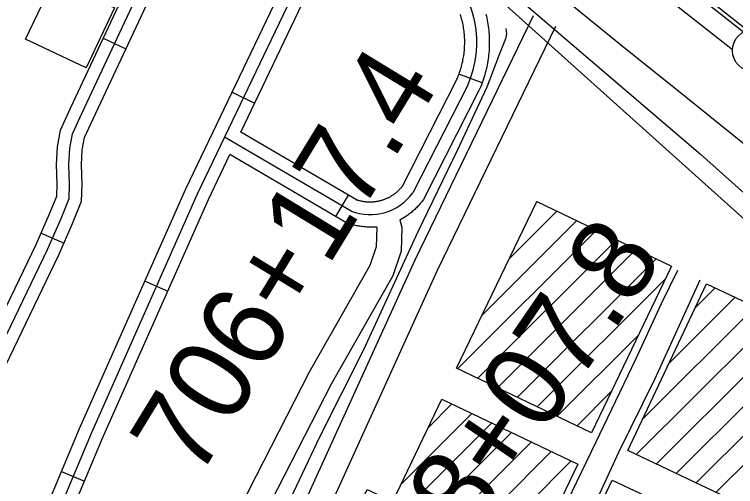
# Model space of a CAD drawing. Extents: x 3651524 to 3689615, y 505651 to 531377.
# Drawn here: x 3658830 to 3659698, y 514631 to 515199 of the extents above; entities that cross this region are included whole.
import ezdxf

# ---------------------------------------------------------------- set-up
doc = ezdxf.new("R2010")
doc.units = 0
for name, color, linetype in [('V-BLDG-OTLN', 7, 'Continuous'), ('V-FLOD-BASE', 7, 'Continuous'), ('V-LEVE-TOET', 7, 'Continuous'), ('V-RAIL-TRAK', 7, 'Continuous'), ('V-ROAD-CNTR', 7, 'Continuous'), ('V-SITE-OTLN', 7, 'Continuous'), ('V-SURV-IDEN', 7, 'Continuous'), ('V-SURV-LINE', 7, 'Continuous'), ('V-TOPO-SHOR', 7, 'Continuous')]:
    doc.layers.add(name, color=color, linetype=linetype)

msp = doc.modelspace()

# ---------------------------------------------------------------- linework, layer by layer
at = {"layer": 'V-BLDG-OTLN'}
for p, q in [((3659458.466, 514973.109), (3659459.29, 514973.933)), ((3659425.8, 514905.087), (3659483.175, 514962.463)), ((3659393.134, 514837.066), (3659507.06, 514950.992)), ((3659364.166, 514772.743), (3659530.945, 514939.522)), ((3659388.051, 514761.272), (3659554.831, 514928.052)), ((3659411.936, 514749.802), (3659578.716, 514916.582)), ((3659435.821, 514738.331), (3659602.601, 514905.112)), ((3659459.705, 514726.861), (3659613.94, 514881.095)), ((3659649.885, 514846.329), (3659673.624, 514870.069)), ((3659618.211, 514779.301), (3659697.634, 514858.723)), ((3659586.538, 514712.272), (3659721.643, 514847.377)), ((3659578.746, 514669.125), (3659745.653, 514836.032)), ((3659602.756, 514657.78), (3659779.974, 514834.998)), ((3659483.59, 514715.39), (3659581.273, 514813.073)), ((3659626.766, 514646.435), (3659793.371, 514813.039)), ((3659650.776, 514635.089), (3659817.381, 514801.694)), ((3659674.786, 514623.744), (3659810.402, 514759.36)), ((3659507.475, 514703.92), (3659548.606, 514745.051)), ((3659328.262, 514701.484), (3659357.006, 514730.227)), ((3659295.73, 514633.596), (3659380.907, 514718.773)), ((3659268.259, 514570.77), (3659404.808, 514707.319)), ((3659235.726, 514502.882), (3659428.71, 514695.865)), ((3659203.193, 514434.993), (3659452.611, 514684.411)), ((3659170.66, 514367.105), (3659476.512, 514672.957)), ((3659167.599, 514328.688), (3659500.414, 514661.503))]:
    msp.add_line(p, q, dxfattribs=at)
for points in [[(3658878.154, 515241.715), (3658951.028, 515207.237), (3658916.826, 515134.946), (3658843.953, 515169.426)], [(3659362.604, 514773.493), (3659458.942, 514974.1), (3659621.187, 514896.186), (3659524.847, 514695.577)], [(3659344.832, 514736.061), (3659508.266, 514657.74), (3659316.412, 514257.376), (3659155.117, 514334.67), (3659272.116, 514578.818), (3659239.456, 514594.469), (3659255.115, 514627.147), (3659285.632, 514612.524)]]:
    msp.add_lwpolyline(points, close=True, dxfattribs=at)
for points in [[(3659688.722, 514617.159), (3659568.449, 514673.991), (3659663.388, 514874.906), (3659749.015, 514834.443)], [(3659536.093, 514609.421), (3659549.828, 514638.493), (3659671.609, 514580.946)]]:
    msp.add_lwpolyline(points, dxfattribs=at)
at = {"layer": 'V-FLOD-BASE'}
msp.add_lwpolyline([(3660202.246, 514849.934), (3660130.479, 514878.072), (3660094.062, 514893.917), (3660067.606, 514905.013), (3660043.288, 514916.988), (3660029.21, 514925.614), (3660018.341, 514931.563), (3660008.183, 514937.73), (3659990.632, 514948.099), (3659957.923, 514970.414), (3659927.848, 514994.533), (3659869.11, 515042.731), (3659803.277, 515097.472), (3659726.718, 515163.094), (3659657.594, 515217.696), (3659582.986, 515277.622), (3659509.108, 515338.468), (3659450.9, 515388.763), (3659382.505, 515444.284), (3659323.604, 515495.071), (3659272.046, 515539.772)], dxfattribs=at)
at = {"layer": 'V-LEVE-TOET'}
msp.add_lwpolyline([(3660199.319, 514735.035), (3660098.623, 514769.878), (3660086.996, 514773.97), (3660064.474, 514783.073), (3660040.857, 514794.794), (3659998.685, 514814.799), (3659960.952, 514833.968), (3659935.336, 514849.74), (3659920.406, 514861.442), (3659895.816, 514880.237), (3659831.748, 514930.935), (3659758.321, 514999.285), (3659706.789, 515044.924), (3659640.213, 515098.279), (3659559.63, 515162.84), (3659475.879, 515231.487), (3659398.801, 515303.464), (3659303.683, 515377.135), (3659277.6, 515401.137)], dxfattribs=at)
at = {"layer": 'V-RAIL-TRAK'}
for points in [[(3659474.552, 514568.048), (3659530.024, 514683.704), (3659578.195, 514784.312), (3659609.12, 514851.333), (3659628.844, 514891.462)], [(3659317.78, 514090.073), (3659317.602, 514097.634), (3659317.632, 514105.2), (3659317.876, 514112.759), (3659318.329, 514120.31), (3659318.99, 514127.844), (3659319.865, 514135.358), (3659320.944, 514142.844), (3659322.234, 514150.297), (3659323.731, 514157.71), (3659325.433, 514165.081), (3659328.079, 514175.264), (3659330.971, 514185.381), (3659334.106, 514195.422), (3659337.486, 514205.388), (3659341.107, 514215.265), (3659344.965, 514225.055), (3659359.93, 514258.959), (3659402.051, 514343.718), (3659461.955, 514471.964), (3659515.973, 514581.304), (3659557.76, 514672.176), (3659601.52, 514760.957), (3659655.556, 514879.706)]]:
    msp.add_lwpolyline(points, dxfattribs=at)
at = {"layer": 'V-ROAD-CNTR'}
for p, q in [((3658937.452, 515170.655), (3658964.629, 515157.95)), ((3659393.212, 515116.858), (3659365.179, 515127.542)), ((3659092.45, 515105.625), (3659119.518, 515092.69)), ((3659217.215, 514955.817), (3659232.389, 514981.696)), ((3658862.637, 514935.924), (3658890.157, 514923.981)), ((3658987.628, 514878.217), (3659015.055, 514866.061)), ((3658887.252, 514648.932), (3658914.919, 514637.334))]:
    msp.add_line(p, q, dxfattribs=at)
for points in [[(3658958.234, 515627.965), (3659086.369, 515519.746), (3659327.839, 515312.195), (3659656.03, 515031.04), (3659765.593, 514933.204)], [(3658624.913, 514440.617), (3658856.791, 514922.454), (3658872.825, 514959.399), (3658881.493, 514980.649), (3658881.927, 514994.757), (3658880.963, 515018.471), (3658882.318, 515039.902), (3658885.799, 515060.121), (3658898.032, 515086.328), (3659062.318, 515437.766), (3659096.019, 515511.452)], [(3658638.429, 514434.112), (3658870.434, 514916.213), (3658886.651, 514953.58), (3658896.403, 514977.486), (3658896.936, 514994.831), (3658895.982, 515018.302), (3658897.237, 515038.151), (3658900.241, 515055.596), (3658911.623, 515079.981), (3659075.933, 515431.47), (3659107.859, 515501.275)], [(3658651.945, 514427.607), (3658884.077, 514909.972), (3658900.477, 514947.761), (3658911.313, 514974.323), (3658911.945, 514994.905), (3658911.001, 515018.133), (3658912.156, 515036.4), (3658914.683, 515051.071), (3658925.214, 515073.634), (3659089.548, 515425.174), (3659119.699, 515491.098)], [(3658867.921, 514602.82), (3658908.965, 514700.728), (3659036.813, 514989.195), (3659230.953, 515395.471)], [(3659242.737, 515385.343), (3659050.44, 514982.921), (3658922.74, 514694.789), (3658881.755, 514597.021)], [(3659102.793, 515057.69), (3659233.04, 515330.262)], [(3659366.563, 515199.927), (3659367.154, 515198.061), (3659367.696, 515196.2), (3659368.223, 515194.304), (3659368.69, 515192.477), (3659369.139, 515190.563), (3659369.568, 515188.622), (3659369.948, 515186.763), (3659370.286, 515184.865), (3659370.615, 515182.89), (3659370.898, 515180.993), (3659371.14, 515179.093), (3659371.353, 515177.157), (3659371.539, 515175.174), (3659371.694, 515173.261), (3659371.8, 515171.35), (3659371.882, 515169.397), (3659371.926, 515167.437), (3659371.943, 515165.499), (3659371.916, 515163.567), (3659371.863, 515161.596), (3659371.777, 515159.685), (3659371.651, 515157.75), (3659371.491, 515155.789), (3659371.306, 515153.859), (3659371.079, 515151.944), (3659370.824, 515150.02), (3659370.526, 515148.104), (3659370.196, 515146.142), (3659369.845, 515144.246), (3659369.463, 515142.384), (3659369.029, 515140.486), (3659368.567, 515138.57), (3659368.074, 515136.679), (3659367.553, 515134.805), (3659367.013, 515132.988), (3659366.413, 515131.132), (3659365.782, 515129.249), (3659365.147, 515127.459), (3659364.45, 515125.631), (3659363.723, 515123.783), (3659362.996, 515122.03), (3659362.341, 515120.544), (3659297.005, 514992.288), (3659297.416, 514992.847), (3659296.882, 514992.148), (3659296.364, 514991.489), (3659295.827, 514990.836), (3659295.26, 514990.166), (3659294.704, 514989.532), (3659294.144, 514988.917), (3659293.54, 514988.278), (3659292.958, 514987.677), (3659292.351, 514987.081), (3659291.725, 514986.48), (3659291.092, 514985.897), (3659290.473, 514985.341), (3659289.847, 514984.807), (3659289.156, 514984.234), (3659288.485, 514983.694), (3659287.834, 514983.189), (3659287.164, 514982.691), (3659286.43, 514982.164), (3659285.75, 514981.689), (3659285.074, 514981.242), (3659284.317, 514980.757), (3659283.578, 514980.298), (3659282.885, 514979.886), (3659282.123, 514979.454), (3659281.387, 514979.047), (3659280.619, 514978.648), (3659279.847, 514978.255), (3659279.111, 514977.903), (3659278.322, 514977.54), (3659277.531, 514977.192), (3659276.778, 514976.876), (3659275.966, 514976.557), (3659275.156, 514976.246), (3659274.365, 514975.966), (3659273.538, 514975.683), (3659272.769, 514975.438), (3659271.937, 514975.19), (3659271.076, 514974.947), (3659270.291, 514974.738), (3659269.476, 514974.542), (3659268.597, 514974.343), (3659267.79, 514974.174), (3659266.979, 514974.022), (3659266.127, 514973.878), (3659265.233, 514973.741)], [(3659397.83, 515199.613), (3659398.389, 515197.227), (3659398.912, 515194.866), (3659399.416, 515192.397), (3659399.85, 515189.961), (3659400.249, 515187.568), (3659400.616, 515185.103), (3659400.932, 515182.629), (3659401.199, 515180.197), (3659401.425, 515177.786), (3659401.626, 515175.303), (3659401.764, 515172.814), (3659401.868, 515170.363), (3659401.922, 515167.905), (3659401.945, 515165.423), (3659401.91, 515162.953), (3659401.845, 515160.52), (3659401.733, 515158.033), (3659401.571, 515155.558), (3659401.375, 515153.137), (3659401.136, 515150.661), (3659400.847, 515148.212), (3659400.52, 515145.744), (3659400.142, 515143.312), (3659399.74, 515140.922), (3659399.291, 515138.498), (3659398.783, 515136.024), (3659398.235, 515133.628), (3659397.667, 515131.27), (3659397.042, 515128.873), (3659396.385, 515126.513), (3659395.669, 515124.102), (3659394.909, 515121.75), (3659394.144, 515119.469), (3659393.305, 515117.101), (3659392.424, 515114.791), (3659391.539, 515112.545), (3659390.582, 515110.234), (3659389.453, 515107.674), (3659322.623, 514976.486), (3659321.422, 514974.853), (3659320.598, 514973.774), (3659319.744, 514972.687), (3659318.859, 514971.612), (3659317.992, 514970.588), (3659317.076, 514969.542), (3659316.138, 514968.513), (3659315.214, 514967.534), (3659314.246, 514966.537), (3659313.261, 514965.567), (3659312.277, 514964.622), (3659311.272, 514963.697), (3659310.233, 514962.765), (3659309.165, 514961.853), (3659308.14, 514961.002), (3659307.081, 514960.15), (3659305.97, 514959.289), (3659304.852, 514958.459), (3659303.768, 514957.682), (3659302.626, 514956.883), (3659301.44, 514956.098), (3659300.323, 514955.383), (3659294.445, 514951.73)], [(3659082.277, 514397.456), (3659312.546, 514903.981), (3659454.924, 515198.288)], [(3659109.587, 514385.04), (3659339.708, 514891.239), (3659481.93, 515185.224)], [(3659375.897, 515114.109), (3659309.814, 514984.387)], [(3659235.641, 514962.4), (3659083.317, 515051.722)], [(3659265.233, 514973.741), (3659264.417, 514973.626), (3659263.599, 514973.533), (3659262.736, 514973.446), (3659261.875, 514973.376), (3659261.035, 514973.32), (3659260.191, 514973.283), (3659259.308, 514973.255), (3659258.479, 514973.244), (3659257.639, 514973.249), (3659256.763, 514973.269), (3659255.91, 514973.302), (3659255.075, 514973.35), (3659254.236, 514973.413), (3659253.38, 514973.495), (3659252.489, 514973.591), (3659251.66, 514973.695), (3659250.861, 514973.811), (3659250.015, 514973.953), (3659249.149, 514974.109), (3659248.301, 514974.278), (3659247.465, 514974.459), (3659246.686, 514974.642), (3659245.849, 514974.859), (3659244.985, 514975.093), (3659244.214, 514975.318), (3659243.386, 514975.579), (3659242.529, 514975.859), (3659241.771, 514976.123), (3659242.107, 514975.997), (3659102.793, 515057.69)], [(3658895.589, 514591.222), (3658936.515, 514688.85), (3659064.067, 514976.647), (3659089.812, 515030.525)], [(3659266.481, 514943.191), (3659257.193, 514943.251), (3659255.849, 514943.283), (3659254.468, 514943.334), (3659253.085, 514943.416), (3659251.692, 514943.519), (3659250.336, 514943.649), (3659249.009, 514943.793), (3659247.636, 514943.965), (3659246.221, 514944.171), (3659244.873, 514944.397), (3659243.553, 514944.635), (3659242.205, 514944.904), (3659240.871, 514945.191), (3659239.48, 514945.518), (3659238.155, 514945.863), (3659236.877, 514946.209), (3659235.508, 514946.606), (3659234.202, 514947.019), (3659232.945, 514947.431), (3659231.605, 514947.895), (3659229.176, 514948.803), (3659089.812, 515030.525)], [(3659294.445, 514951.73), (3659296.49, 514943.144), (3659295.737, 514914.126), (3659285.698, 514884.696), (3659211.649, 514754.135), (3659138.849, 514612.138), (3659039.801, 514411.88)], [(3659266.481, 514943.191), (3659265.865, 514919.48), (3659258.214, 514897.046), (3659185.241, 514768.385), (3659112.055, 514625.632), (3659012.911, 514425.18)]]:
    msp.add_lwpolyline(points, dxfattribs=at)
for centre, radius, start, end in [((3659260.606, 515165.764), 126.334, 335.865478, 27.501708), ((3659258.297, 515022.076), 63.831, 249.210894, 323.811782)]:
    msp.add_arc(centre, radius, start, end, dxfattribs=at)
at = {"layer": 'V-SITE-OTLN'}
msp.add_lwpolyline([(3659916.883, 514741.587), (3659512.039, 513913.12), (3659329.007, 514006.281), (3659304.443, 514014.727), (3658980.548, 514131.512), (3658955.724, 514117.576), (3658945.822, 514112.976), (3658632.392, 514253.882), (3658609.256, 514298.508), (3658552.541, 514346.241), (3658354.413, 514420.329), (3658716.841, 515132.79), (3658910.205, 515571.707), (3658949.531, 515580.343), (3659222.548, 515382.445), (3659265.312, 515351.449), (3659798.564, 514872.069), (3659922.366, 514761.047)], close=True, dxfattribs=at)
at = {"layer": 'V-SURV-LINE'}
for points in [[(3659595.41, 515273.624), (3659713.15, 515180.108)], [(3659694.506, 515156.605), (3659576.765, 515250.121)]]:
    msp.add_lwpolyline(points, dxfattribs=at)
msp.add_circle((3659719.476, 515155.928), 25, dxfattribs=at)
at = {"layer": 'V-TOPO-SHOR'}
msp.add_lwpolyline([(3659421.826, 515182.618), (3659422.654, 515175.98), (3659421.208, 515169.918), (3659414.327, 515151.801), (3659398.93, 515111.804), (3659363.696, 515036.511), (3659316.076, 514937.411), (3659250.691, 514795.582), (3659197.55, 514690.282), (3659155.306, 514601.203), (3659118.53, 514516.544), (3659061.094, 514394.582), (3659033.35, 514340.949), (3659008.307, 514283.931), (3658967.029, 514201.943), (3658938.529, 514139.686), (3658931.941, 514122.833)], dxfattribs=at)

# ---------------------------------------------------------------- texts
at = {"layer": 'V-SURV-IDEN'}
for s, rotation, p in [('706+17.4', 58.610233, (3659050.861, 514637.462)), ('708+07.8', 55.597558, (3659295.667, 514443.51))]:
    msp.add_text(s, height=100, rotation=rotation, dxfattribs=at).set_placement(p)

doc.saveas('drawing.dxf')
